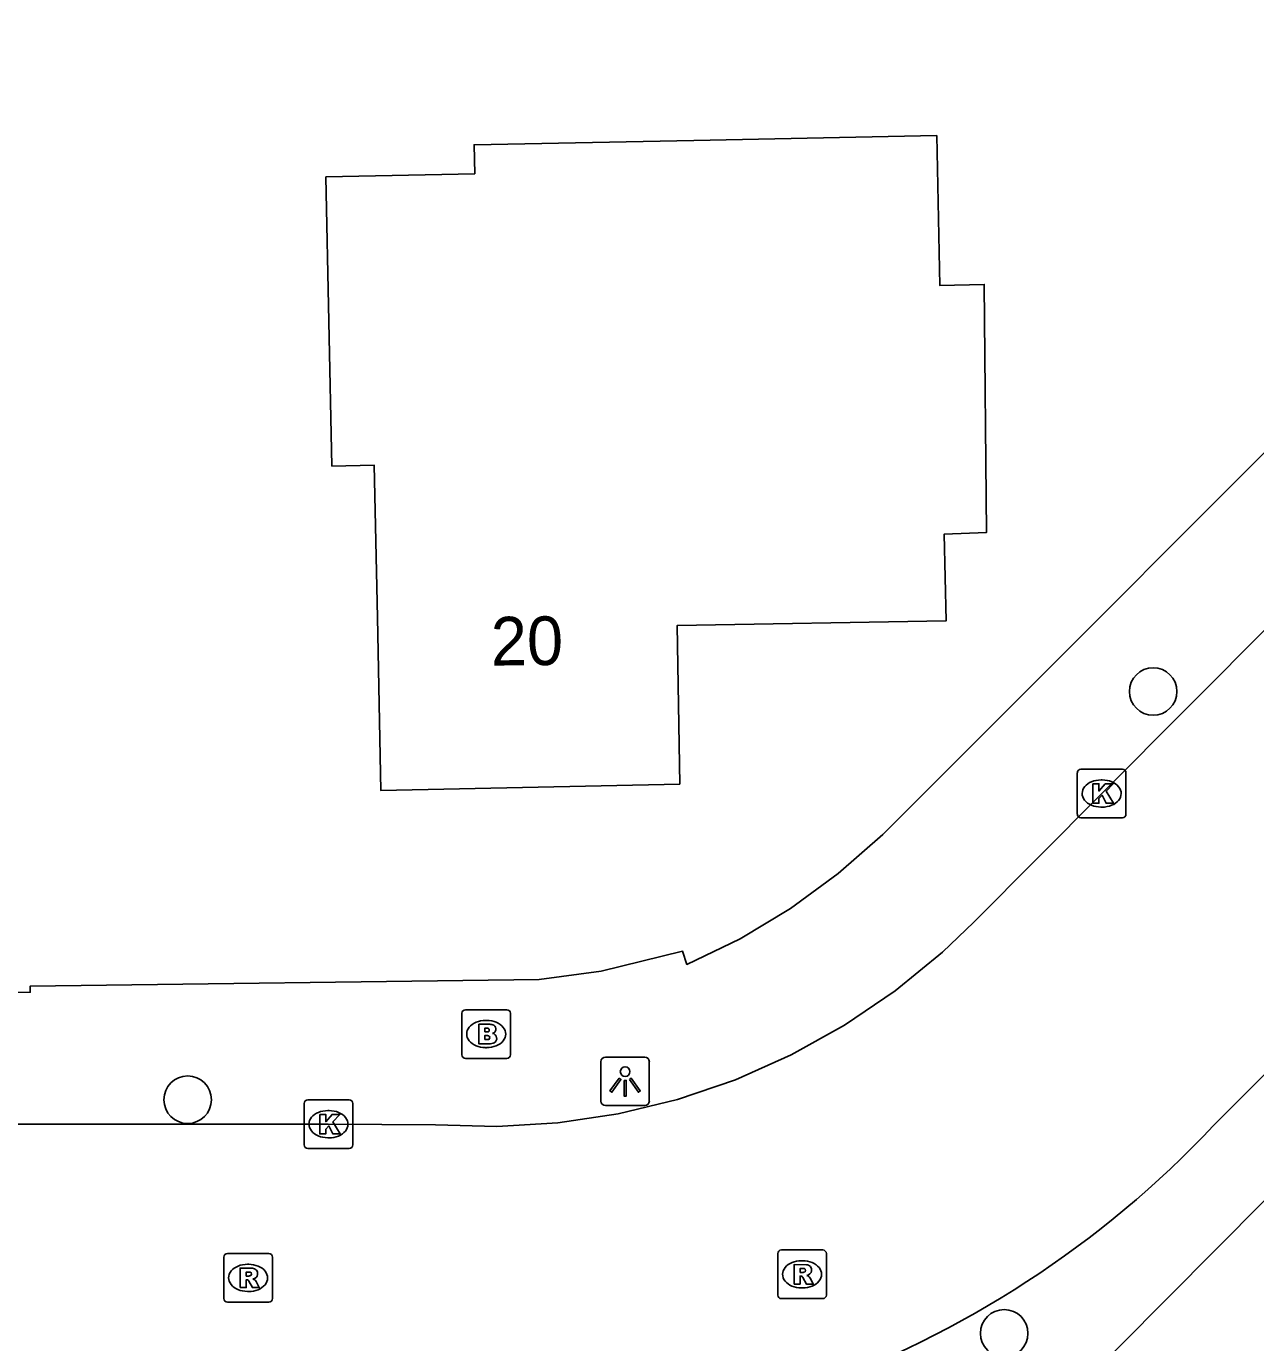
# Model space of a CAD drawing. Extents: x 157321 to 158827, y 386650 to 388532.
# Drawn here: x 158031.32 to 158056.61, y 387599.11 to 387626.17 of the extents above; entities that cross this region are included whole.
import ezdxf

# ---------------------------------------------------------------- set-up
doc = ezdxf.new("R2010")
doc.units = 0
for name, color, linetype in [('IMGEO_Boom', 7, 'Continuous'), ('IMGEO_Brandkraan', 7, 'Continuous'), ('IMGEO_Kolk', 7, 'Continuous'), ('IMGEO_Lichtpunt', 7, 'Continuous'), ('IMGEO_Muur', 7, 'Continuous'), ('IMGEO_Pand', 7, 'Continuous'), ('IMGEO_Pand_nummerreeks', 7, 'Continuous'), ('IMGEO_Rijbaan_lokaal_open', 7, 'Continuous'), ('IMGEO_Rioolput', 7, 'Continuous'), ('IMGEO_Voetpad_open', 7, 'Continuous')]:
    doc.layers.add(name, color=color, linetype=linetype)

msp = doc.modelspace()

# ---------------------------------------------------------------- linework, layer by layer
at = {"layer": 'IMGEO_Boom'}
for centre in [(158054.5, 387612.495), (158034.64, 387604.102), (158051.436, 387599.298)]:
    msp.add_circle(centre, 0.489, dxfattribs=at)
at = {"layer": 'IMGEO_Brandkraan'}
for p, q in [((158040.279, 387605.026), (158040.279, 387605.878)), ((158040.354, 387605.952), (158041.206, 387605.952)), ((158041.28, 387605.878), (158041.28, 387605.026)), ((158040.767, 387605.732), (158040.792, 387605.732)), ((158040.79, 387605.172), (158040.765, 387605.172)), ((158041.206, 387604.952), (158040.354, 387604.952))]:
    msp.add_line(p, q, dxfattribs=at)
for points in [[(158040.279, 387605.026), (158040.279, 387605.878)], [(158040.354, 387605.952), (158041.206, 387605.952)], [(158041.28, 387605.878), (158041.28, 387605.026)], [(158040.627, 387605.652), (158040.627, 387605.252), (158040.84, 387605.252)], [(158040.858, 387605.652), (158040.627, 387605.652)], [(158040.806, 387605.571), (158040.752, 387605.571), (158040.752, 387605.495)], [(158040.752, 387605.495), (158040.805, 387605.495)], [(158040.814, 387605.419), (158040.752, 387605.419), (158040.752, 387605.338)], [(158040.752, 387605.338), (158040.814, 387605.338)], [(158041.206, 387604.952), (158040.354, 387604.952)]]:
    msp.add_lwpolyline(points, dxfattribs=at)
for centre, radius, start, end in [((158040.356, 387605.876), 0.0765, 91.552, 178.448), ((158040.356, 387605.876), 0.0765, 91.552, 178.448), ((158041.204, 387605.876), 0.0765, 1.552, 88.448), ((158041.204, 387605.876), 0.0765, 1.552, 88.448), ((158040.807, 387605.533), 0.0379, 267.8285, 90.9355), ((158040.862, 387605.507), 0.145, 59.4692, 91.5367), ((158040.887, 387605.554), 0.0922, 285.5137, 58.1501), ((158040.815, 387605.378), 0.0404, 269.8759, 90.5077), ((158040.846, 387605.503), 0.251, 268.6676, 293.5347), ((158040.892, 387605.362), 0.105, 301.3115, 78.989), ((158040.356, 387605.028), 0.0765, 181.552, 268.448), ((158040.356, 387605.028), 0.0765, 181.552, 268.448), ((158041.204, 387605.028), 0.0765, 271.552, 358.448), ((158041.204, 387605.028), 0.0765, 271.552, 358.448)]:
    msp.add_arc(centre, radius, start, end, dxfattribs=at)
for centre, major_axis, ratio, start_param, end_param in [((158040.766, 387605.452), (-0.387, 0.002), 0.722429, 4.712389, 7.853982), ((158040.791, 387605.452), (-0.39, 0.002), 0.717154, 1.570796, 4.712389)]:
    msp.add_ellipse(centre, major_axis=major_axis, ratio=ratio, start_param=start_param, end_param=end_param, dxfattribs=at)
at = {"layer": 'IMGEO_Kolk'}
for p, q in [((158052.94, 387609.972), (158052.94, 387610.824)), ((158053.015, 387610.898), (158053.867, 387610.898)), ((158053.428, 387610.678), (158053.453, 387610.678)), ((158053.941, 387610.824), (158053.941, 387609.972)), ((158053.451, 387610.118), (158053.426, 387610.118)), ((158053.867, 387609.898), (158053.015, 387609.898)), ((158037.035, 387603.173), (158037.035, 387604.025)), ((158037.11, 387604.099), (158037.962, 387604.099)), ((158037.523, 387603.879), (158037.548, 387603.879)), ((158038.036, 387604.025), (158038.036, 387603.173)), ((158037.962, 387603.099), (158037.11, 387603.099)), ((158037.546, 387603.319), (158037.521, 387603.319))]:
    msp.add_line(p, q, dxfattribs=at)
for points in [[(158052.94, 387609.972), (158052.94, 387610.824)], [(158053.015, 387610.898), (158053.867, 387610.898)], [(158053.941, 387610.824), (158053.941, 387609.972)], [(158053.261, 387610.598), (158053.384, 387610.598), (158053.384, 387610.447), (158053.514, 387610.598), (158053.678, 387610.598), (158053.532, 387610.447), (158053.685, 387610.198), (158053.533, 387610.198), (158053.448, 387610.362), (158053.384, 387610.295), (158053.384, 387610.198), (158053.261, 387610.198), (158053.261, 387610.598)], [(158053.867, 387609.898), (158053.015, 387609.898)], [(158037.035, 387603.173), (158037.035, 387604.025)], [(158037.11, 387604.099), (158037.962, 387604.099)], [(158038.036, 387604.025), (158038.036, 387603.173)], [(158037.356, 387603.799), (158037.479, 387603.799), (158037.479, 387603.648), (158037.609, 387603.799), (158037.773, 387603.799), (158037.627, 387603.648), (158037.78, 387603.399), (158037.628, 387603.399), (158037.543, 387603.563), (158037.479, 387603.496), (158037.479, 387603.399), (158037.356, 387603.399), (158037.356, 387603.799)], [(158037.962, 387603.099), (158037.11, 387603.099)]]:
    msp.add_lwpolyline(points, dxfattribs=at)
for centre, start, end in [((158053.017, 387610.822), 91.552, 178.448), ((158053.017, 387610.822), 91.552, 178.448), ((158053.865, 387610.822), 1.552, 88.448), ((158053.865, 387610.822), 1.552, 88.448), ((158053.017, 387609.974), 181.552, 268.448), ((158053.017, 387609.974), 181.552, 268.448), ((158053.865, 387609.974), 271.552, 358.448), ((158053.865, 387609.974), 271.552, 358.448), ((158037.112, 387604.023), 91.552, 178.448), ((158037.112, 387604.023), 91.552, 178.448), ((158037.96, 387604.023), 1.552, 88.448), ((158037.96, 387604.023), 1.552, 88.448), ((158037.112, 387603.175), 181.552, 268.448), ((158037.112, 387603.175), 181.552, 268.448), ((158037.96, 387603.175), 271.552, 358.448), ((158037.96, 387603.175), 271.552, 358.448)]:
    msp.add_arc(centre, 0.0765, start, end, dxfattribs=at)
for centre, major_axis, ratio, start_param, end_param in [((158053.427, 387610.398), (-0.387, 0.002), 0.722429, 4.712389, 7.853982), ((158053.452, 387610.398), (-0.39, 0.002), 0.717154, 1.570796, 4.712389), ((158037.522, 387603.599), (-0.387, 0.002), 0.722429, 4.712389, 7.853982), ((158037.547, 387603.599), (-0.39, 0.002), 0.717154, 1.570796, 4.712389)]:
    msp.add_ellipse(centre, major_axis=major_axis, ratio=ratio, start_param=start_param, end_param=end_param, dxfattribs=at)
at = {"layer": 'IMGEO_Lichtpunt'}
for p, q in [((158044.042, 387604.977), (158043.234, 387604.977)), ((158044.042, 387604.977), (158043.234, 387604.977)), ((158043.14, 387604.882), (158043.14, 387604.075)), ((158043.14, 387604.882), (158043.14, 387604.075)), ((158044.136, 387604.075), (158044.136, 387604.882)), ((158044.136, 387604.075), (158044.136, 387604.882)), ((158043.234, 387603.981), (158044.042, 387603.981)), ((158043.234, 387603.981), (158044.042, 387603.981))]:
    msp.add_line(p, q, dxfattribs=at)
for points in [[(158043.514, 387604.546), (158043.553, 387604.518), (158043.365, 387604.256), (158043.327, 387604.283), (158043.514, 387604.546)], [(158043.616, 387604.498), (158043.663, 387604.498), (158043.663, 387604.176), (158043.616, 387604.176), (158043.616, 387604.498)], [(158043.726, 387604.518), (158043.764, 387604.545), (158043.951, 387604.283), (158043.912, 387604.255), (158043.726, 387604.518)]]:
    msp.add_lwpolyline(points, dxfattribs=at)
msp.add_circle((158043.639, 387604.68), 0.0994, dxfattribs=at)
for centre, start, end in [((158043.234, 387604.882), 90, 180), ((158043.234, 387604.882), 90, 180), ((158044.042, 387604.882), 0, 90), ((158044.042, 387604.882), 0, 90), ((158043.234, 387604.075), 180, 270), ((158043.234, 387604.075), 180, 270), ((158044.042, 387604.075), 270, 0), ((158044.042, 387604.075), 270, 360)]:
    msp.add_arc(centre, 0.0946, start, end, dxfattribs=at)
at = {"layer": 'IMGEO_Muur'}
msp.add_lwpolyline([(158044.819, 387607.153), (158043.144, 387606.744), (158041.872, 387606.572), (158031.401, 387606.437)], dxfattribs=at)
at = {"layer": 'IMGEO_Pand'}
msp.add_lwpolyline([(158045.049, 387623.826), (158050.048, 387623.926), (158050.109, 387620.845), (158051.024, 387620.867), (158051.074, 387615.766), (158050.203, 387615.732), (158050.244, 387613.949), (158044.71, 387613.853), (158044.762, 387610.592), (158038.616, 387610.458), (158038.542, 387614.015), (158038.477, 387617.147), (158037.607, 387617.129), (158037.483, 387623.076), (158040.545, 387623.14), (158040.533, 387623.736), (158045.049, 387623.826)], dxfattribs=at)
at = {"layer": 'IMGEO_Rijbaan_lokaal_open'}
for points in [[(158028.603, 387603.598), (158037.532, 387603.598), (158039.74, 387603.586), (158040.997, 387603.549), (158042.251, 387603.624), (158043.495, 387603.811), (158044.716, 387604.109), (158045.906, 387604.514), (158047.055, 387605.024), (158048.154, 387605.635), (158049.194, 387606.341), (158050.166, 387607.137), (158050.809, 387607.751), (158053.445, 387610.4), (158062.294, 387619.278), (158063.703, 387620.691), (158064.326, 387621.251)], [(158067.537, 387615.364), (158059.187, 387607.063), (158058.256, 387606.081), (158055.744, 387603.571)]]:
    msp.add_lwpolyline(points, dxfattribs=at)
msp.add_arc((158040.435, 387617.986), 21.027, 289.3946, 316.7218, dxfattribs=at)
at = {"layer": 'IMGEO_Rioolput'}
for p, q in [((158035.457, 387600.939), (158036.309, 387600.939)), ((158046.777, 387600.086), (158046.777, 387600.938)), ((158046.852, 387601.012), (158047.704, 387601.012)), ((158047.778, 387600.938), (158047.778, 387600.086)), ((158035.382, 387600.013), (158035.382, 387600.865)), ((158035.87, 387600.719), (158035.895, 387600.719)), ((158036.383, 387600.865), (158036.383, 387600.013)), ((158047.265, 387600.792), (158047.29, 387600.792)), ((158035.893, 387600.159), (158035.868, 387600.159)), ((158047.288, 387600.232), (158047.263, 387600.232)), ((158036.309, 387599.939), (158035.457, 387599.939)), ((158047.704, 387600.012), (158046.852, 387600.012))]:
    msp.add_line(p, q, dxfattribs=at)
for points in [[(158035.457, 387600.939), (158036.309, 387600.939)], [(158046.777, 387600.086), (158046.777, 387600.938)], [(158046.852, 387601.012), (158047.704, 387601.012)], [(158047.778, 387600.938), (158047.778, 387600.086)], [(158035.382, 387600.013), (158035.382, 387600.865)], [(158035.971, 387600.637), (158035.719, 387600.639), (158035.719, 387600.239)], [(158036.383, 387600.865), (158036.383, 387600.013)], [(158047.366, 387600.71), (158047.114, 387600.712), (158047.114, 387600.312)], [(158047.292, 387600.631), (158047.238, 387600.631), (158047.238, 387600.55)], [(158035.719, 387600.239), (158035.843, 387600.239), (158035.843, 387600.401), (158035.854, 387600.401)], [(158035.897, 387600.558), (158035.843, 387600.558), (158035.843, 387600.477)], [(158035.843, 387600.477), (158035.895, 387600.477)], [(158035.901, 387600.372), (158035.972, 387600.239), (158036.112, 387600.239), (158036.047, 387600.365)], [(158047.114, 387600.312), (158047.238, 387600.312), (158047.238, 387600.474), (158047.249, 387600.474)], [(158047.238, 387600.55), (158047.29, 387600.55)], [(158047.296, 387600.445), (158047.367, 387600.312), (158047.507, 387600.312), (158047.442, 387600.438)], [(158036.309, 387599.939), (158035.457, 387599.939)], [(158047.704, 387600.012), (158046.852, 387600.012)]]:
    msp.add_lwpolyline(points, dxfattribs=at)
for centre, radius, start, end in [((158035.459, 387600.863), 0.0765, 91.552, 178.448), ((158035.459, 387600.863), 0.0765, 91.552, 178.448), ((158036.307, 387600.863), 0.0765, 1.552, 88.448), ((158036.307, 387600.863), 0.0765, 1.552, 88.448), ((158046.854, 387600.936), 0.0765, 91.552, 178.448), ((158046.854, 387600.936), 0.0765, 91.552, 178.448), ((158047.702, 387600.936), 0.0765, 1.552, 88.448), ((158047.702, 387600.936), 0.0765, 1.552, 88.448), ((158035.97, 387600.527), 0.109, 350.3612, 89.416), ((158047.298, 387600.535), 0.0964, 77.0061, 93.1865), ((158047.365, 387600.6), 0.109, 350.3612, 89.416), ((158035.853, 387600.348), 0.0533, 26.0293, 88.6989), ((158035.879, 387600.666), 0.19, 274.7715, 282.9687), ((158035.903, 387600.462), 0.0964, 77.0061, 93.1865), ((158035.917, 387600.519), 0.0378, 276.6634, 79.6772), ((158035.968, 387600.527), 0.112, 277.5842, 350.9817), ((158035.952, 387600.312), 0.108, 29.5134, 73.7905), ((158047.248, 387600.421), 0.0533, 26.0293, 88.6989), ((158047.274, 387600.739), 0.19, 274.7715, 282.9687), ((158047.312, 387600.592), 0.0378, 276.6634, 79.6772), ((158047.363, 387600.6), 0.112, 277.5842, 350.9817), ((158047.347, 387600.385), 0.108, 29.5134, 73.7905), ((158035.459, 387600.015), 0.0765, 181.552, 268.448), ((158035.459, 387600.015), 0.0765, 181.552, 268.448), ((158036.307, 387600.015), 0.0765, 271.552, 358.448), ((158036.307, 387600.015), 0.0765, 271.552, 358.448), ((158046.854, 387600.088), 0.0765, 181.552, 268.448), ((158046.854, 387600.088), 0.0765, 181.552, 268.448), ((158047.702, 387600.088), 0.0765, 271.552, 358.448), ((158047.702, 387600.088), 0.0765, 271.552, 358.448)]:
    msp.add_arc(centre, radius, start, end, dxfattribs=at)
for centre, major_axis, ratio, start_param, end_param in [((158035.869, 387600.439), (-0.387, 0.002), 0.722429, 4.712389, 7.853982), ((158035.894, 387600.439), (-0.39, 0.002), 0.717154, 1.570796, 4.712389), ((158047.264, 387600.512), (-0.387, 0.002), 0.722429, 4.712389, 7.853982), ((158047.289, 387600.512), (-0.39, 0.002), 0.717154, 1.570796, 4.712389)]:
    msp.add_ellipse(centre, major_axis=major_axis, ratio=ratio, start_param=start_param, end_param=end_param, dxfattribs=at)
at = {"layer": 'IMGEO_Voetpad_open'}
for points in [[(157979.338, 387606.891), (157992.207, 387607.036), (157996.209, 387607.068), (158010.13, 387607.179), (158010.135, 387606.26), (158031.402, 387606.312), (158031.401, 387606.437), (158041.872, 387606.572), (158043.144, 387606.744), (158044.819, 387607.153), (158044.911, 387606.883), (158046.002, 387607.412), (158047.041, 387608.036), (158048.021, 387608.75), (158048.939, 387609.555), (158059.685, 387620.301), (158059.776, 387624.42), (158060.945, 387624.467), (158060.976, 387626.155), (158063.946, 387626.172)], [(158052.808, 387598.022), (158060.767, 387606.029), (158068.268, 387613.545)]]:
    msp.add_lwpolyline(points, dxfattribs=at)

# ---------------------------------------------------------------- texts
at = {"layer": 'IMGEO_Pand_nummerreeks'}
msp.add_text('20', height=1, rotation=0.6016, dxfattribs=at).set_placement((158040.88, 387613.027))

doc.saveas('drawing.dxf')
